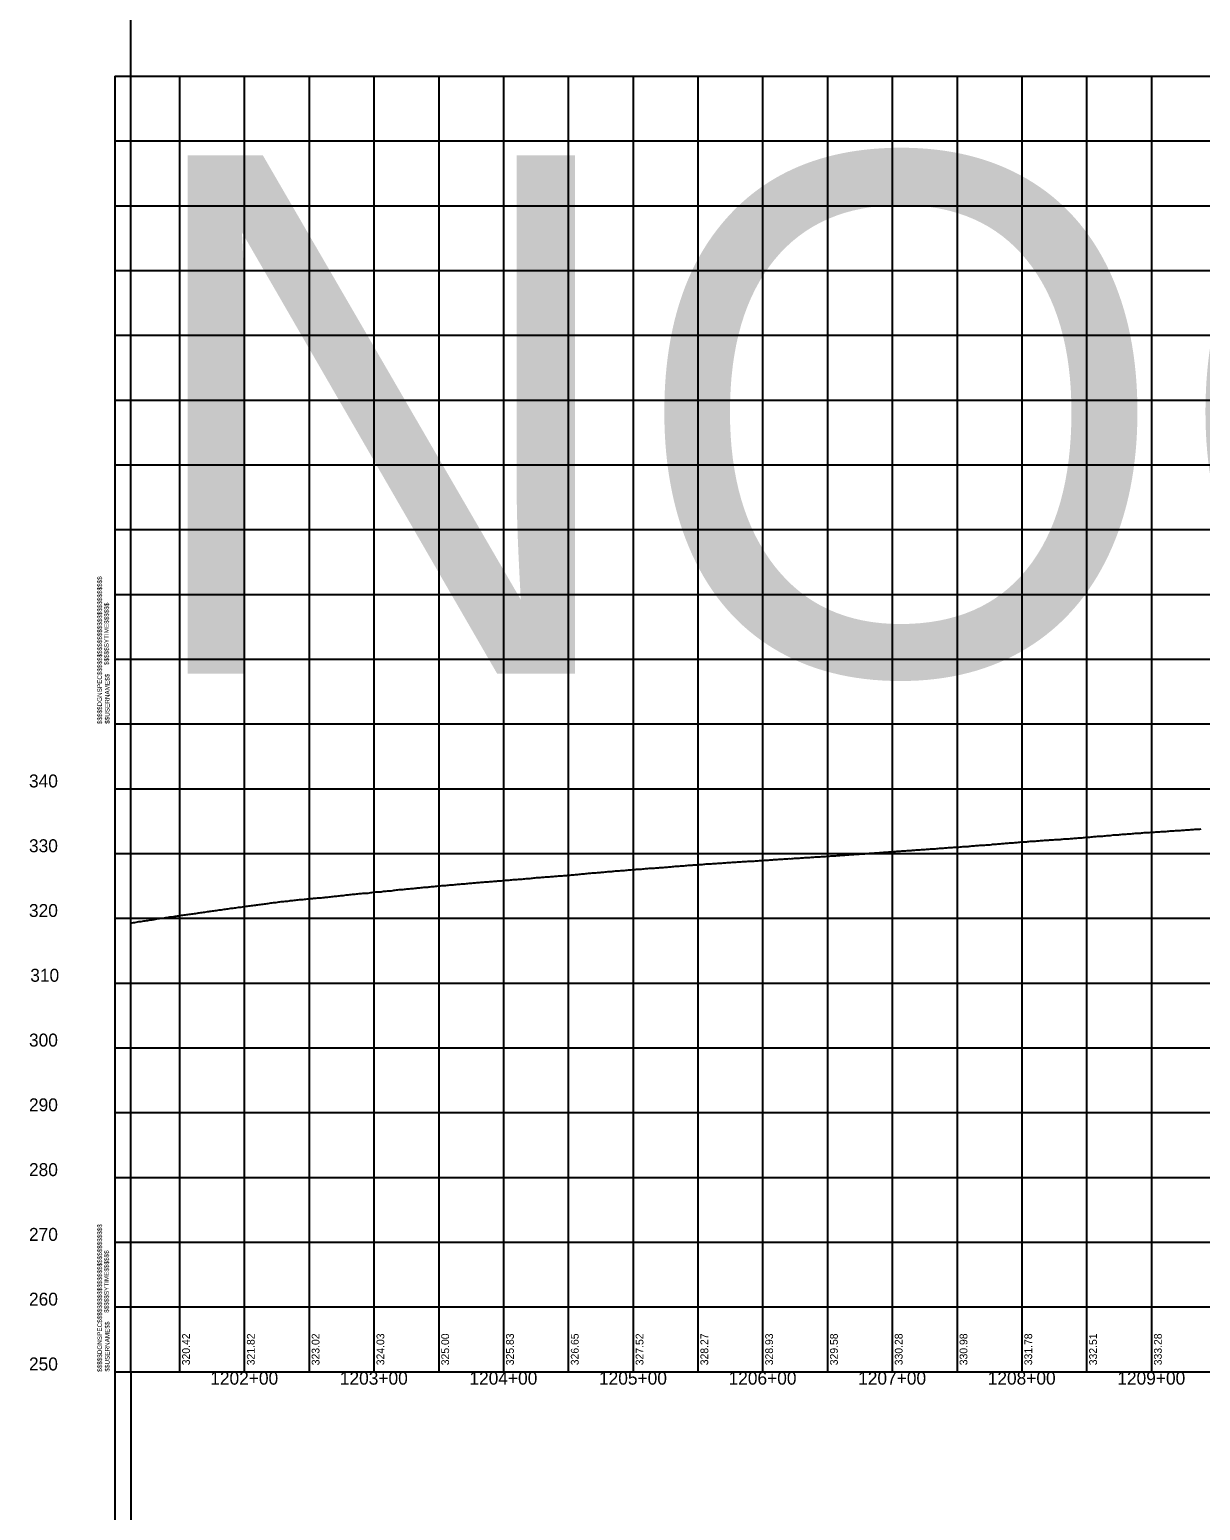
# Model space of a CAD drawing. Extents: x -90830 to 2015517, y -20856 to 836331.
# Drawn here: x 12638 to 13541, y 56039 to 57182 of the extents above; entities that cross this region are included whole.
import ezdxf

# ---------------------------------------------------------------- set-up
doc = ezdxf.new("R2010")
doc.units = 0
for name, color, linetype in [('Level 1', 7, 'Continuous'), ('RD_DDB_ElevTX', 7, 'Continuous'), ('RD_DDB_Profile_EX', 7, 'Continuous'), ('RD_DDB_StaTX', 7, 'Continuous'), ('RD_DDB_StripGrade', 7, 'Continuous'), ('RD_GPK_Profile_Cell', 7, 'Continuous'), ('RD_SHT_MatchLine', 7, 'Continuous')]:
    doc.layers.add(name, color=color, linetype=linetype)

msp = doc.modelspace()

# ---------------------------------------------------------------- linework, layer by layer
at = {"layer": 'Level 1'}
for p, q in [((12703.5, 57145.6), (14303.5, 57145.6)), ((12703.5, 57145.6), (12703.5, 56645.6)), ((12753.5, 57145.6), (12753.5, 56645.6)), ((12803.5, 57145.6), (12803.5, 56645.6)), ((12853.5, 57145.6), (12853.5, 56645.6)), ((12903.5, 57145.6), (12903.5, 56645.6)), ((12953.5, 57145.6), (12953.5, 56645.6)), ((13003.5, 57145.6), (13003.5, 56645.6)), ((13053.5, 57145.6), (13053.5, 56645.6)), ((13103.5, 57145.6), (13103.5, 56645.6)), ((13153.5, 57145.6), (13153.5, 56645.6)), ((13203.5, 57145.6), (13203.5, 56645.6)), ((13253.5, 57145.6), (13253.5, 56645.6)), ((13303.5, 57145.6), (13303.5, 56645.6)), ((13353.5, 57145.6), (13353.5, 56645.6)), ((13403.5, 57145.6), (13403.5, 56645.6)), ((13453.5, 57145.6), (13453.5, 56645.6)), ((13503.5, 57145.6), (13503.5, 56645.6)), ((12703.5, 57095.6), (14303.5, 57095.6)), ((12703.5, 57045.6), (14303.5, 57045.6)), ((12703.5, 56995.6), (14303.5, 56995.6)), ((12703.5, 56945.6), (14303.5, 56945.6)), ((12703.5, 56895.6), (14303.5, 56895.6)), ((12703.5, 56845.6), (14303.5, 56845.6)), ((12703.5, 56795.6), (14303.5, 56795.6)), ((12703.5, 56745.6), (14303.5, 56745.6)), ((12703.5, 56695.6), (14303.5, 56695.6)), ((12703.5, 56645.6), (14303.5, 56645.6)), ((12703.5, 56645.6), (14303.5, 56645.6)), ((12703.5, 56645.6), (12703.5, 56145.6)), ((12753.5, 56645.6), (12753.5, 56145.6)), ((12803.5, 56645.6), (12803.5, 56145.6)), ((12853.5, 56645.6), (12853.5, 56145.6)), ((12903.5, 56645.6), (12903.5, 56145.6)), ((12953.5, 56645.6), (12953.5, 56145.6)), ((13003.5, 56645.6), (13003.5, 56145.6)), ((13053.5, 56645.6), (13053.5, 56145.6)), ((13103.5, 56645.6), (13103.5, 56145.6)), ((13153.5, 56645.6), (13153.5, 56145.6)), ((13203.5, 56645.6), (13203.5, 56145.6)), ((13253.5, 56645.6), (13253.5, 56145.6)), ((13303.5, 56645.6), (13303.5, 56145.6)), ((13353.5, 56645.6), (13353.5, 56145.6)), ((13403.5, 56645.6), (13403.5, 56145.6)), ((13453.5, 56645.6), (13453.5, 56145.6)), ((13503.5, 56645.6), (13503.5, 56145.6)), ((12703.5, 56595.6), (14303.5, 56595.6)), ((12703.5, 56545.6), (14303.5, 56545.6)), ((12703.5, 56495.6), (14303.5, 56495.6)), ((12703.5, 56445.6), (14303.5, 56445.6)), ((12703.5, 56395.6), (14303.5, 56395.6)), ((12703.5, 56345.6), (14303.5, 56345.6)), ((12703.5, 56295.6), (14303.5, 56295.6)), ((12703.5, 56245.6), (14303.5, 56245.6)), ((12703.5, 56195.6), (14303.5, 56195.6)), ((12703.5, 56145.6), (14303.5, 56145.6))]:
    msp.add_line(p, q, dxfattribs=at)
at = {"layer": 'RD_DDB_Profile_EX'}
for points in [[(13316, 56547.9), (13317, 56547.9), (13318, 56548), (13319, 56548.1), (13320, 56548.2), (13321, 56548.2), (13322, 56548.3), (13323, 56548.4), (13324, 56548.4), (13325, 56548.5), (13326, 56548.6), (13327, 56548.7), (13328, 56548.7), (13329, 56548.8), (13330, 56548.9), (13331, 56548.9), (13332, 56549), (13333, 56549.1), (13334, 56549.2), (13335, 56549.2), (13336, 56549.3), (13337, 56549.3), (13338, 56549.4), (13339, 56549.5), (13340, 56549.6), (13341, 56549.6), (13342, 56549.7), (13343, 56549.8), (13344, 56549.9), (13345, 56549.9), (13346, 56550), (13347, 56550.1), (13348, 56550.2), (13349, 56550.2), (13350, 56550.3), (13351, 56550.4), (13352, 56550.4), (13353, 56550.5), (13354, 56550.5), (13355, 56550.6), (13356, 56550.7), (13357, 56550.8), (13358, 56550.9), (13359, 56550.9), (13360, 56551), (13361, 56551), (13362, 56551.1), (13363, 56551.3), (13364, 56551.3), (13365, 56551.4), (13366, 56551.5), (13367, 56551.6), (13368, 56551.7), (13369, 56551.7), (13370, 56551.7), (13371, 56551.9), (13372, 56551.9), (13373, 56552), (13374, 56552), (13375, 56552.1), (13376, 56552.3), (13377, 56552.3), (13378, 56552.4), (13379, 56552.4), (13380, 56552.6), (13381, 56552.7), (13382, 56552.7), (13383, 56552.8), (13384, 56552.9), (13385, 56553), (13386, 56553.1), (13387, 56553.1), (13388, 56553.3), (13389, 56553.3), (13390, 56553.4), (13391, 56553.5), (13392, 56553.6), (13393, 56553.7), (13394, 56553.8), (13395, 56553.8), (13396, 56553.9), (13397, 56553.9), (13398, 56554), (13399, 56554.1), (13400, 56554.2), (13401, 56554.3), (13402, 56554.4), (13403, 56554.5), (13404, 56554.5), (13405, 56554.6), (13406, 56554.6), (13407, 56554.7), (13408, 56554.8), (13409, 56554.9), (13410, 56555), (13411, 56555), (13412, 56555.1), (13413, 56555.1), (13414, 56555.2), (13415, 56555.3), (13416, 56555.4)], [(13416, 56555.4), (13417, 56555.5), (13418, 56555.6), (13419, 56555.6), (13420, 56555.7), (13421, 56555.8), (13422, 56555.8), (13423, 56555.9), (13424, 56556), (13425, 56556.1), (13426, 56556.2), (13427, 56556.2), (13428, 56556.2), (13429, 56556.3), (13430, 56556.4), (13431, 56556.5), (13432, 56556.5), (13433, 56556.5), (13434, 56556.6), (13435, 56556.7), (13436, 56556.8), (13437, 56556.8), (13438, 56556.9), (13439, 56556.9), (13440, 56557), (13441, 56557.1), (13442, 56557.2), (13443, 56557.3), (13444, 56557.4), (13445, 56557.5), (13446, 56557.5), (13447, 56557.6), (13448, 56557.6), (13449, 56557.7), (13450, 56557.8), (13451, 56557.9), (13452, 56558), (13453, 56558.1), (13454, 56558.2), (13455, 56558.3), (13456, 56558.3), (13457, 56558.4), (13458, 56558.5), (13459, 56558.6), (13460, 56558.7), (13461, 56558.8), (13462, 56558.9), (13463, 56558.9), (13464, 56559), (13465, 56559.1), (13466, 56559.1), (13467, 56559.2), (13468, 56559.3), (13469, 56559.5), (13470, 56559.5), (13471, 56559.5), (13472, 56559.6), (13473, 56559.8), (13474, 56559.9), (13475, 56559.9), (13476, 56560), (13477, 56560.1), (13478, 56560.1), (13479, 56560.2), (13480, 56560.3), (13481, 56560.4), (13482, 56560.4), (13483, 56560.5), (13484, 56560.6), (13485, 56560.7), (13486, 56560.8), (13487, 56560.9), (13488, 56560.9), (13489, 56561), (13490, 56561.1), (13491, 56561.2), (13492, 56561.3), (13493, 56561.3), (13494, 56561.4), (13495, 56561.4), (13496, 56561.5), (13497, 56561.6), (13498, 56561.7), (13499, 56561.7), (13500, 56561.8), (13501, 56561.9), (13502, 56561.9), (13503, 56562), (13504, 56562), (13505, 56562), (13506, 56562.1), (13507, 56562.2), (13508, 56562.3), (13509, 56562.3), (13510, 56562.4), (13511, 56562.5), (13512, 56562.6), (13513, 56562.6), (13514, 56562.7), (13515, 56562.7), (13516, 56562.8)], [(13516, 56562.8), (13517, 56562.9), (13518, 56563), (13519, 56563), (13520, 56563.1), (13521, 56563.2), (13522, 56563.3), (13523, 56563.3), (13524, 56563.4), (13525, 56563.4), (13526, 56563.4), (13527, 56563.5), (13528, 56563.6), (13529, 56563.7), (13530, 56563.8), (13531, 56563.8), (13532, 56563.9), (13533, 56563.9), (13534, 56564), (13535, 56564.1), (13536, 56564.1), (13537, 56564.3), (13538, 56564.4), (13539, 56564.4), (13540, 56564.5), (13541, 56564.5), (13542, 56564.6)], [(13216, 56541.1), (13217, 56541.2), (13218, 56541.3), (13219, 56541.3), (13220, 56541.4), (13221, 56541.5), (13222, 56541.5), (13223, 56541.6), (13224, 56541.7), (13225, 56541.6), (13226, 56541.7), (13227, 56541.8), (13228, 56541.9), (13229, 56541.9), (13230, 56542), (13231, 56542), (13232, 56542.1), (13233, 56542.2), (13234, 56542.2), (13235, 56542.3), (13236, 56542.4), (13237, 56542.4), (13238, 56542.4), (13239, 56542.5), (13240, 56542.6), (13241, 56542.7), (13242, 56542.7), (13243, 56542.8), (13244, 56542.9), (13245, 56542.9), (13246, 56543), (13247, 56543), (13248, 56543.1), (13249, 56543.2), (13250, 56543.3), (13251, 56543.3), (13252, 56543.4), (13253, 56543.5), (13254, 56543.5), (13255, 56543.6), (13256, 56543.7), (13257, 56543.8), (13258, 56543.9), (13259, 56543.9), (13260, 56543.9), (13261, 56544), (13262, 56544.1), (13263, 56544.1), (13264, 56544.2), (13265, 56544.3), (13266, 56544.3), (13267, 56544.4), (13268, 56544.5), (13269, 56544.6), (13270, 56544.6), (13271, 56544.7), (13272, 56544.8), (13273, 56544.9), (13274, 56544.9), (13275, 56545), (13276, 56545.1), (13277, 56545.1), (13278, 56545.2), (13279, 56545.3), (13280, 56545.4), (13281, 56545.4), (13282, 56545.4), (13283, 56545.6), (13284, 56545.6), (13285, 56545.7), (13286, 56545.8), (13287, 56545.8), (13288, 56545.9), (13289, 56545.9), (13290, 56546.1), (13291, 56546.1), (13292, 56546.2), (13293, 56546.2), (13294, 56546.3), (13295, 56546.4), (13296, 56546.4), (13297, 56546.5), (13298, 56546.6), (13299, 56546.7), (13300, 56546.7), (13301, 56546.8), (13302, 56546.9), (13303, 56547), (13304, 56547), (13305, 56547.1), (13306, 56547.2), (13307, 56547.3), (13308, 56547.4), (13309, 56547.4), (13310, 56547.5), (13311, 56547.6), (13312, 56547.6), (13313, 56547.6), (13314, 56547.7), (13315, 56547.8), (13316, 56547.9)], [(13016, 56525.7), (13017, 56525.8), (13018, 56525.9), (13019, 56526), (13020, 56526.1), (13021, 56526.2), (13022, 56526.3), (13023, 56526.3), (13024, 56526.4), (13025, 56526.6), (13026, 56526.6), (13027, 56526.7), (13028, 56526.8), (13029, 56527), (13030, 56527), (13031, 56527.1), (13032, 56527.1), (13033, 56527.2), (13034, 56527.3), (13035, 56527.4), (13036, 56527.5), (13037, 56527.5), (13038, 56527.6), (13039, 56527.7), (13040, 56527.8), (13041, 56527.9), (13042, 56527.9), (13043, 56528), (13044, 56528.1), (13045, 56528.2), (13046, 56528.3), (13047, 56528.3), (13048, 56528.4), (13049, 56528.4), (13050, 56528.5), (13051, 56528.6), (13052, 56528.7), (13053, 56528.8), (13054, 56528.9), (13055, 56529), (13056, 56529.1), (13057, 56529.1), (13058, 56529.2), (13059, 56529.4), (13060, 56529.5), (13061, 56529.5), (13062, 56529.6), (13063, 56529.7), (13064, 56529.8), (13065, 56529.9), (13066, 56530), (13067, 56530.1), (13068, 56530.1), (13069, 56530.3), (13070, 56530.4), (13071, 56530.5), (13072, 56530.6), (13073, 56530.6), (13074, 56530.7), (13075, 56530.8), (13076, 56530.9), (13077, 56531), (13078, 56531), (13079, 56531.1), (13080, 56531.2), (13081, 56531.3), (13082, 56531.4), (13083, 56531.5), (13084, 56531.6), (13085, 56531.7), (13086, 56531.8), (13087, 56531.8), (13088, 56531.9), (13089, 56532), (13090, 56532.1), (13091, 56532.2), (13092, 56532.2), (13093, 56532.3), (13094, 56532.4), (13095, 56532.5), (13096, 56532.6), (13097, 56532.6), (13098, 56532.7), (13099, 56532.8), (13100, 56532.9), (13101, 56533), (13102, 56533.1), (13103, 56533.2), (13104, 56533.2), (13105, 56533.3), (13106, 56533.4), (13107, 56533.5), (13108, 56533.5), (13109, 56533.6), (13110, 56533.6), (13111, 56533.7), (13112, 56533.8), (13113, 56533.9), (13114, 56534), (13115, 56534.1), (13116, 56534.2)], [(13116, 56534.2), (13117, 56534.2), (13118, 56534.3), (13119, 56534.3), (13120, 56534.4), (13121, 56534.5), (13122, 56534.6), (13123, 56534.6), (13124, 56534.7), (13125, 56534.8), (13126, 56534.9), (13127, 56534.9), (13128, 56535), (13129, 56535.1), (13130, 56535.1), (13131, 56535.2), (13132, 56535.3), (13133, 56535.4), (13134, 56535.5), (13135, 56535.6), (13136, 56535.7), (13137, 56535.8), (13138, 56535.8), (13139, 56535.9), (13140, 56536), (13141, 56536.1), (13142, 56536.2), (13143, 56536.2), (13144, 56536.3), (13145, 56536.4), (13146, 56536.5), (13147, 56536.5), (13148, 56536.6), (13149, 56536.7), (13150, 56536.8), (13151, 56536.8), (13152, 56536.9), (13153, 56536.9), (13154, 56537), (13155, 56537.1), (13156, 56537.1), (13157, 56537.2), (13158, 56537.3), (13159, 56537.4), (13160, 56537.5), (13161, 56537.5), (13162, 56537.5), (13163, 56537.6), (13164, 56537.7), (13165, 56537.8), (13166, 56537.8), (13167, 56537.9), (13168, 56538), (13169, 56538.1), (13170, 56538.1), (13171, 56538.2), (13172, 56538.2), (13173, 56538.3), (13174, 56538.4), (13175, 56538.5), (13176, 56538.6), (13177, 56538.6), (13178, 56538.7), (13179, 56538.7), (13180, 56538.8), (13181, 56538.9), (13182, 56538.9), (13183, 56539), (13184, 56539.1), (13185, 56539.1), (13186, 56539.2), (13187, 56539.2), (13188, 56539.3), (13189, 56539.3), (13190, 56539.4), (13191, 56539.5), (13192, 56539.7), (13193, 56539.7), (13194, 56539.7), (13195, 56539.7), (13196, 56539.8), (13197, 56539.8), (13198, 56539.9), (13199, 56540), (13200, 56540), (13201, 56540.2), (13202, 56540.2), (13203, 56540.2), (13204, 56540.3), (13205, 56540.4), (13206, 56540.4), (13207, 56540.4), (13208, 56540.5), (13209, 56540.6), (13210, 56540.7), (13211, 56540.8), (13212, 56540.9), (13213, 56540.9), (13214, 56540.9), (13215, 56541), (13216, 56541.1)], [(12916, 56516.8), (12917, 56516.9), (12918, 56517), (12919, 56517.2), (12920, 56517.3), (12921, 56517.5), (12922, 56517.6), (12923, 56517.7), (12924, 56517.8), (12925, 56517.8), (12926, 56517.9), (12927, 56518), (12928, 56518.1), (12929, 56518.2), (12930, 56518.3), (12931, 56518.4), (12932, 56518.5), (12933, 56518.6), (12934, 56518.7), (12935, 56518.8), (12936, 56518.9), (12937, 56519), (12938, 56519.1), (12939, 56519.2), (12940, 56519.3), (12941, 56519.4), (12942, 56519.5), (12943, 56519.5), (12944, 56519.6), (12945, 56519.7), (12946, 56519.8), (12947, 56519.9), (12948, 56520), (12949, 56520.1), (12950, 56520.2), (12951, 56520.4), (12952, 56520.5), (12953, 56520.6), (12954, 56520.6), (12955, 56520.7), (12956, 56520.8), (12957, 56520.8), (12958, 56520.9), (12959, 56521), (12960, 56521.1), (12961, 56521.2), (12962, 56521.3), (12963, 56521.4), (12964, 56521.5), (12965, 56521.5), (12966, 56521.6), (12967, 56521.7), (12968, 56521.8), (12969, 56521.8), (12970, 56521.9), (12971, 56522.1), (12972, 56522.2), (12973, 56522.2), (12974, 56522.3), (12975, 56522.4), (12976, 56522.5), (12977, 56522.6), (12978, 56522.6), (12979, 56522.7), (12980, 56522.9), (12981, 56522.9), (12982, 56523), (12983, 56523.1), (12984, 56523.2), (12985, 56523.3), (12986, 56523.4), (12987, 56523.4), (12988, 56523.5), (12989, 56523.6), (12990, 56523.7), (12991, 56523.7), (12992, 56523.8), (12993, 56523.9), (12994, 56524), (12995, 56524.1), (12996, 56524.2), (12997, 56524.2), (12998, 56524.3), (12999, 56524.4), (13000, 56524.5), (13001, 56524.6), (13002, 56524.6), (13003, 56524.7), (13004, 56524.8), (13005, 56524.9), (13006, 56525), (13007, 56525.1), (13008, 56525.1), (13009, 56525.3), (13010, 56525.3), (13011, 56525.4), (13012, 56525.4), (13013, 56525.5), (13014, 56525.6), (13015, 56525.7), (13016, 56525.7)], [(12816, 56506.3), (12817, 56506.4), (12818, 56506.5), (12819, 56506.7), (12820, 56506.8), (12821, 56507), (12822, 56507.1), (12823, 56507.3), (12824, 56507.4), (12825, 56507.6), (12826, 56507.7), (12827, 56507.8), (12828, 56507.9), (12829, 56508.1), (12830, 56508.3), (12831, 56508.4), (12832, 56508.5), (12833, 56508.5), (12834, 56508.6), (12835, 56508.7), (12836, 56508.8), (12837, 56508.9), (12838, 56509), (12839, 56509.3), (12840, 56509.4), (12841, 56509.4), (12842, 56509.5), (12843, 56509.6), (12844, 56509.8), (12845, 56509.9), (12846, 56510), (12847, 56510.1), (12848, 56510.2), (12849, 56510.2), (12850, 56510.3), (12851, 56510.4), (12852, 56510.5), (12853, 56510.7), (12854, 56510.8), (12855, 56510.8), (12856, 56510.9), (12857, 56511.1), (12858, 56511.1), (12859, 56511.2), (12860, 56511.3), (12861, 56511.4), (12862, 56511.4), (12863, 56511.5), (12864, 56511.6), (12865, 56511.7), (12866, 56511.8), (12867, 56511.9), (12868, 56512), (12869, 56512.1), (12870, 56512.2), (12871, 56512.3), (12872, 56512.4), (12873, 56512.6), (12874, 56512.7), (12875, 56512.7), (12876, 56512.9), (12877, 56513), (12878, 56513.1), (12879, 56513.2), (12880, 56513.3), (12881, 56513.5), (12882, 56513.6), (12883, 56513.7), (12884, 56513.8), (12885, 56513.9), (12886, 56514), (12887, 56514.1), (12888, 56514.2), (12889, 56514.3), (12890, 56514.4), (12891, 56514.5), (12892, 56514.6), (12893, 56514.6), (12894, 56514.7), (12895, 56514.9), (12896, 56514.9), (12897, 56515), (12898, 56515.1), (12899, 56515.1), (12900, 56515.3), (12901, 56515.4), (12902, 56515.6), (12903, 56515.7), (12904, 56515.8), (12905, 56515.9), (12906, 56515.9), (12907, 56516), (12908, 56516.1), (12909, 56516.1), (12910, 56516.2), (12911, 56516.4), (12912, 56516.5), (12913, 56516.5), (12914, 56516.7), (12915, 56516.8), (12916, 56516.8)], [(12716, 56492), (12717, 56492.1), (12718, 56492.3), (12719, 56492.4), (12720, 56492.6), (12721, 56492.9), (12722, 56493), (12723, 56493.1), (12724, 56493.2), (12725, 56493.4), (12726, 56493.5), (12727, 56493.7), (12728, 56493.9), (12729, 56494), (12730, 56494.2), (12731, 56494.3), (12732, 56494.5), (12733, 56494.6), (12734, 56494.7), (12735, 56495), (12736, 56495.1), (12737, 56495.3), (12738, 56495.4), (12739, 56495.6), (12740, 56495.6), (12741, 56495.8), (12742, 56496), (12743, 56496.1), (12744, 56496.3), (12745, 56496.4), (12746, 56496.6), (12747, 56496.7), (12748, 56496.8), (12749, 56496.9), (12750, 56497.2), (12751, 56497.3), (12752, 56497.4), (12753, 56497.6), (12754, 56497.7), (12755, 56497.9), (12756, 56498), (12757, 56498.2), (12758, 56498.3), (12759, 56498.5), (12760, 56498.6), (12761, 56498.7), (12762, 56498.8), (12763, 56499), (12764, 56499.1), (12765, 56499.2), (12766, 56499.4), (12767, 56499.6), (12768, 56499.7), (12769, 56499.8), (12770, 56500), (12771, 56500.1), (12772, 56500.3), (12773, 56500.4), (12774, 56500.5), (12775, 56500.8), (12776, 56500.9), (12777, 56501), (12778, 56501.1), (12779, 56501.3), (12780, 56501.3), (12781, 56501.5), (12782, 56501.7), (12783, 56501.9), (12784, 56502), (12785, 56502.1), (12786, 56502.2), (12787, 56502.4), (12788, 56502.5), (12789, 56502.7), (12790, 56502.8), (12791, 56503), (12792, 56503.1), (12793, 56503.3), (12794, 56503.4), (12795, 56503.5), (12796, 56503.6), (12797, 56503.7), (12798, 56503.8), (12799, 56504.1), (12800, 56504.2), (12801, 56504.3), (12802, 56504.4), (12803, 56504.6), (12804, 56504.8), (12805, 56504.9), (12806, 56505), (12807, 56505.1), (12808, 56505.3), (12809, 56505.4), (12810, 56505.5), (12811, 56505.6), (12812, 56505.8), (12813, 56505.9), (12814, 56506.1), (12815, 56506.2), (12816, 56506.3)]]:
    msp.add_lwpolyline(points, dxfattribs=at)
at = {"layer": 'RD_GPK_Profile_Cell'}
for q in [(12716, 57395.6), (14016, 56145.6), (12716, 54895.6)]:
    msp.add_line((12716, 56145.6), q, dxfattribs=at)
at = {"layer": 'RD_SHT_MatchLine'}
for p, q in [((12703.5, 56145.6), (12703.5, 55595.6)), ((12716, 56145.6), (12716, 55595.6))]:
    msp.add_line(p, q, dxfattribs=at)

# ---------------------------------------------------------------- texts
at = {"layer": 'Level 1'}
for s, p in [('$$$$$DGNSPEC$$$$$$$$$$$$$$$$$$$$$$$$$$$$', (12693.6, 56645.5)), ('$$$$$SYTIME$$$$$$', (12698.9, 56691.1)), ('$$USERNAME$$', (12699.5, 56645.7)), ('$$$$$DGNSPEC$$$$$$$$$$$$$$$$$$$$$$$$$$$$', (12693.6, 56145.5)), ('$$$$$SYTIME$$$$$$', (12698.9, 56191.1)), ('$$USERNAME$$', (12699.5, 56145.7))]:
    msp.add_text(s, height=3.544, rotation=90, dxfattribs=at).set_placement(p)
at = {"layer": 'RD_DDB_ElevTX'}
for s, p in [('340', (12637.3, 56596.6)), ('330', (12637.3, 56546.6)), ('320', (12637.3, 56496.6)), ('310', (12638.3, 56446.6)), ('300', (12637.3, 56396.6)), ('290', (12637.3, 56346.6)), ('280', (12637.3, 56296.6)), ('270', (12637.3, 56246.6)), ('260', (12637.3, 56196.6)), ('250', (12637.3, 56146.6))]:
    msp.add_text(s, height=10, dxfattribs=at).set_placement(p)
at = {"layer": 'RD_DDB_StaTX'}
for s, p in [('1202+00', (12777.2, 56135.6)), ('1203+00', (12877.2, 56135.6)), ('1204+00', (12977.2, 56135.6)), ('1205+00', (13077.2, 56135.6)), ('1206+00', (13177.2, 56135.6)), ('1207+00', (13277.2, 56135.6)), ('1208+00', (13377.2, 56135.6)), ('1209+00', (13477.2, 56135.6))]:
    msp.add_text(s, height=10, dxfattribs=at).set_placement(p)
at = {"layer": 'RD_DDB_StripGrade'}
for s, p in [('320.42', (12761.5, 56150.6)), ('321.82', (12811.5, 56150.6)), ('323.02', (12861.5, 56150.6)), ('324.03', (12911.5, 56150.6)), ('325.00', (12961.5, 56150.6)), ('325.83', (13011.5, 56150.6)), ('326.65', (13061.5, 56150.6)), ('327.52', (13111.5, 56150.6)), ('328.27', (13161.5, 56150.6)), ('328.93', (13211.5, 56150.6)), ('329.58', (13261.5, 56150.6)), ('330.28', (13311.5, 56150.6)), ('330.98', (13361.5, 56150.6)), ('331.78', (13411.5, 56150.6)), ('332.51', (13461.5, 56150.6)), ('333.28', (13511.5, 56150.6))]:
    msp.add_text(s, height=6, rotation=90, dxfattribs=at).set_placement(p)
at = {"layer": 'RD_GPK_Profile_Cell'}
msp.add_text('NOGAP', height=400, dxfattribs=at).set_placement((12716, 56684.4))

doc.saveas('drawing.dxf')
